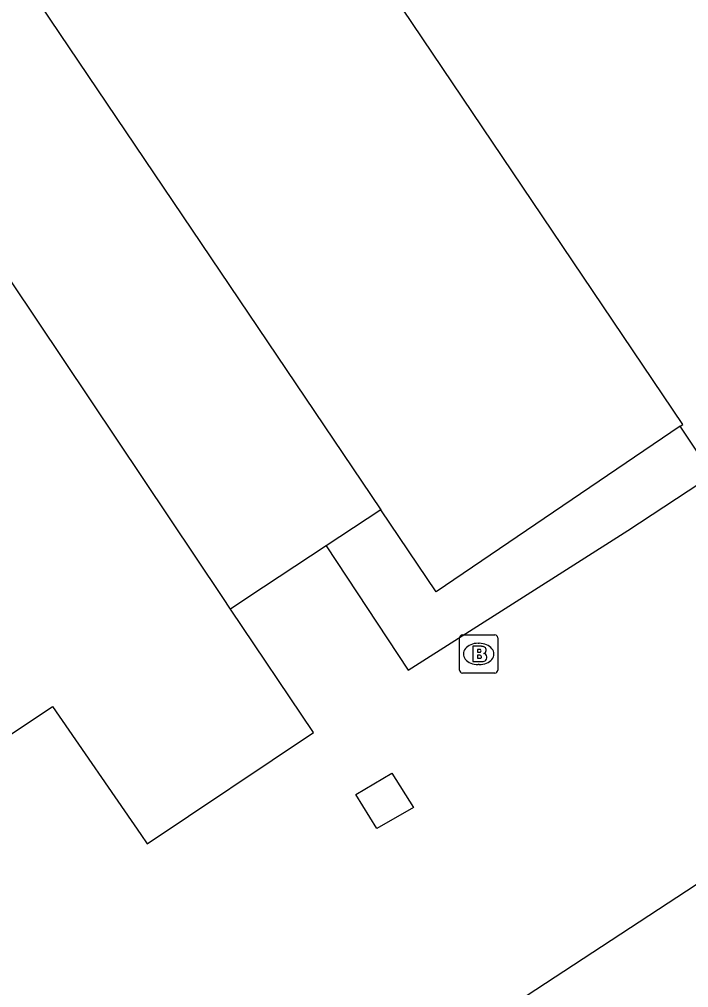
# Model space of a CAD drawing. Extents: x 158352 to 159489, y 383828 to 384597.
# Drawn here: x 158517.02 to 158534.57, y 384239.77 to 384265.17 of the extents above; entities that cross this region are included whole.
import ezdxf

# ---------------------------------------------------------------- set-up
doc = ezdxf.new("R2010")
doc.units = 0
for name, color, linetype in [('IMGEO_Brandkraan', 7, 'Continuous'), ('IMGEO_Groenvoorziening', 7, 'Continuous'), ('IMGEO_Pand', 7, 'Continuous'), ('IMGEO_Parkeervlak_gesloten', 7, 'Continuous'), ('IMGEO_Voetgangersgebied_gesloten', 7, 'Continuous'), ('IMGEO_Voetpad_open', 7, 'Continuous'), ('IMGEO_Waterloop', 7, 'Continuous')]:
    doc.layers.add(name, color=color, linetype=linetype)

msp = doc.modelspace()

# ---------------------------------------------------------------- linework, layer by layer
at = {"layer": 'IMGEO_Brandkraan'}
for p, q in [((158528.566, 384248.095), (158528.566, 384248.947)), ((158528.641, 384249.021), (158529.493, 384249.021)), ((158529.567, 384248.947), (158529.567, 384248.095)), ((158529.054, 384248.801), (158529.079, 384248.801)), ((158529.077, 384248.241), (158529.052, 384248.241)), ((158529.493, 384248.021), (158528.641, 384248.021))]:
    msp.add_line(p, q, dxfattribs=at)
for points in [[(158528.566, 384248.095), (158528.566, 384248.947)], [(158528.641, 384249.021), (158529.493, 384249.021)], [(158529.567, 384248.947), (158529.567, 384248.095)], [(158528.914, 384248.721), (158528.914, 384248.321), (158529.127, 384248.321)], [(158529.145, 384248.721), (158528.914, 384248.721)], [(158529.093, 384248.64), (158529.039, 384248.64), (158529.039, 384248.564)], [(158529.039, 384248.564), (158529.092, 384248.564)], [(158529.101, 384248.488), (158529.039, 384248.488), (158529.039, 384248.407)], [(158529.039, 384248.407), (158529.101, 384248.407)], [(158529.493, 384248.021), (158528.641, 384248.021)]]:
    msp.add_lwpolyline(points, dxfattribs=at)
for centre, radius, start, end in [((158528.643, 384248.945), 0.0765, 91.552, 178.448), ((158528.643, 384248.945), 0.0765, 91.552, 178.448), ((158529.491, 384248.945), 0.0765, 1.552, 88.448), ((158529.491, 384248.945), 0.0765, 1.552, 88.448), ((158529.149, 384248.576), 0.145, 59.4692, 91.5367), ((158529.174, 384248.623), 0.0922, 285.5137, 58.1501), ((158529.094, 384248.602), 0.0379, 267.8285, 90.9355), ((158529.102, 384248.447), 0.0404, 269.8759, 90.5077), ((158529.179, 384248.431), 0.105, 301.3115, 78.989), ((158529.133, 384248.572), 0.251, 268.6676, 293.5347), ((158528.643, 384248.097), 0.0765, 181.552, 268.448), ((158528.643, 384248.097), 0.0765, 181.552, 268.448), ((158529.491, 384248.097), 0.0765, 271.552, 358.448), ((158529.491, 384248.097), 0.0765, 271.552, 358.448)]:
    msp.add_arc(centre, radius, start, end, dxfattribs=at)
for centre, major_axis, ratio, start_param, end_param in [((158529.053, 384248.521), (-0.387, 0.002), 0.722429, 4.712389, 7.853982), ((158529.078, 384248.521), (-0.39, 0.002), 0.717154, 1.570796, 4.712389)]:
    msp.add_ellipse(centre, major_axis=major_axis, ratio=ratio, start_param=start_param, end_param=end_param, dxfattribs=at)
at = {"layer": 'IMGEO_Groenvoorziening'}
msp.add_lwpolyline([(158527.359, 384244.491), (158526.397, 384243.94), (158525.849, 384244.838), (158526.792, 384245.39), (158527.359, 384244.491)], dxfattribs=at)
at = {"layer": 'IMGEO_Pand'}
for points in [[(158517.35, 384279.873), (158510.875, 384275.468), (158526.501, 384252.301)], [(158534.353, 384254.495), (158534.419, 384254.54), (158517.35, 384279.873)], [(158534.353, 384254.495), (158527.952, 384250.15), (158526.501, 384252.301)]]:
    msp.add_lwpolyline(points, dxfattribs=at)
at = {"layer": 'IMGEO_Parkeervlak_gesloten'}
msp.add_lwpolyline([(158510.568, 384242.247), (158517.893, 384247.139), (158520.209, 384243.789), (158520.378, 384243.544), (158524.733, 384246.459), (158522.563, 384249.7)], dxfattribs=at)
at = {"layer": 'IMGEO_Voetgangersgebied_gesloten'}
msp.add_lwpolyline([(158553.337, 384254.783), (158536.489, 384243.597), (158514.277, 384229.041)], dxfattribs=at)
at = {"layer": 'IMGEO_Voetpad_open'}
for points in [[(158522.563, 384249.7), (158522.362, 384250), (158507.781, 384271.779), (158505.428, 384270.27), (158488.719, 384295.389)], [(158525.066, 384251.353), (158527.215, 384248.098), (158532.976, 384251.757), (158535.196, 384253.223), (158534.353, 384254.495)], [(158526.501, 384252.301), (158525.066, 384251.353)], [(158525.066, 384251.353), (158523.017, 384250), (158522.563, 384249.7)]]:
    msp.add_lwpolyline(points, dxfattribs=at)
at = {"layer": 'IMGEO_Waterloop'}
msp.add_arc((158549.766, 384217.464), 25.425, 117.8241, 167.0176, dxfattribs=at)

doc.saveas('drawing.dxf')
